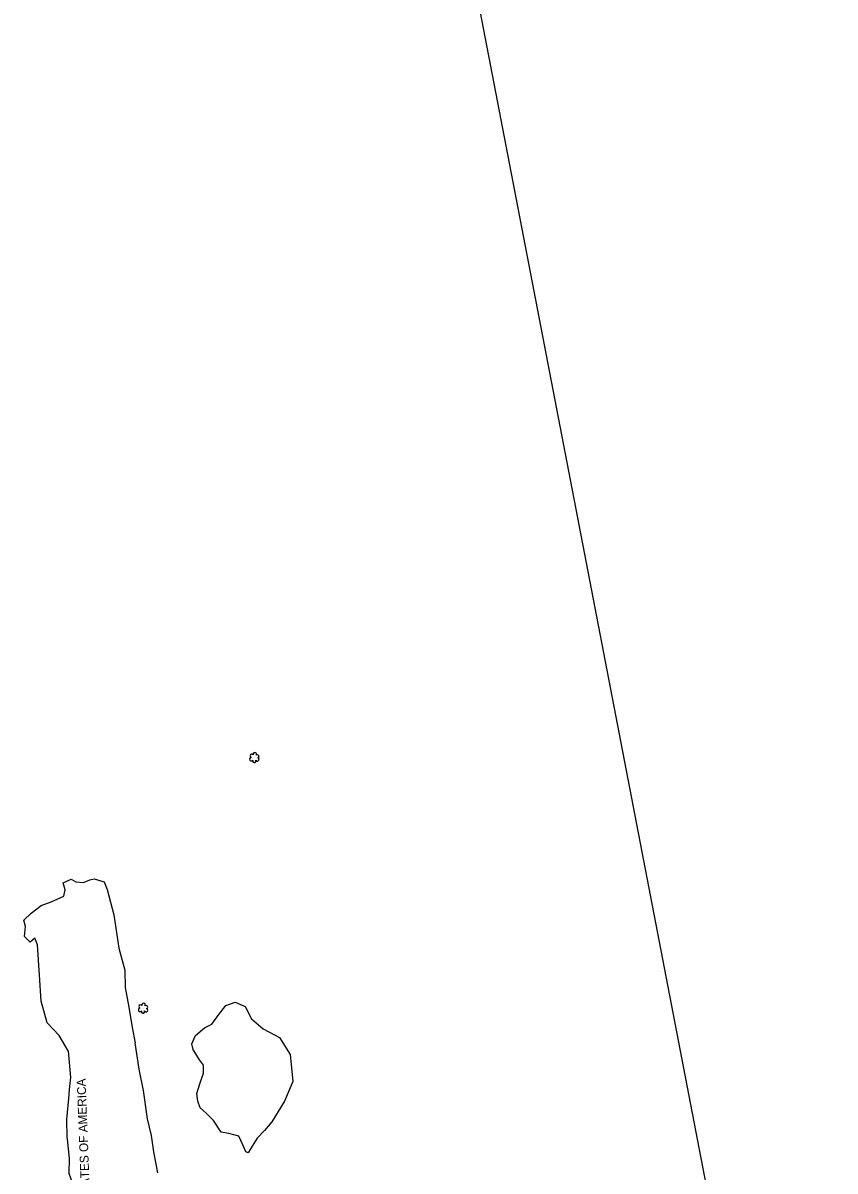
# Model space of a CAD drawing. Extents: x 3040896 to 3051146, y 687568 to 732976.
# Drawn here: x 3044725 to 3045185, y 720970 to 721620 of the extents above; entities that cross this region are included whole.
import ezdxf

# ---------------------------------------------------------------- set-up
doc = ezdxf.new("R2010")
doc.units = 0
for name, color, linetype in [('Exist Hydro Stream or Body of Water', 7, 'Continuous'), ('Exist Other Culture Area Outline', 7, 'Continuous'), ('Exist Property Owner Text', 7, 'Continuous'), ('Exist Right of Way Line', 7, 'Continuous'), ('Exist Vegetation Hedge Row', 7, 'Continuous'), ('Exist Vegetation Shrub CELL', 7, 'Continuous')]:
    doc.layers.add(name, color=color, linetype=linetype)

msp = doc.modelspace()

# ---------------------------------------------------------------- linework, layer by layer
at = {"layer": 'Exist Hydro Stream or Body of Water'}
msp.add_lwpolyline([(3045185.23, 720582.75), (3044984.04, 721626.98)], dxfattribs=at)
at = {"layer": 'Exist Other Culture Area Outline'}
for points in [[(3044750.66, 721037.77), (3044745.53, 721046.47), (3044738.7, 721053.71), (3044735.37, 721065.95), (3044734.36, 721080.77), (3044733.23, 721097.94), (3044731.81, 721101.59), (3044729.09, 721099.39), (3044725.8, 721102.64), (3044726.38, 721108.26), (3044725.47, 721111.89), (3044729.71, 721115.9), (3044735.23, 721120.18), (3044741.05, 721122.3), (3044748.25, 721125.44), (3044748.88, 721128.96), (3044747.87, 721133.02), (3044752.24, 721135.07), (3044754.92, 721133.47), (3044759.3, 721133.18), (3044762.82, 721134.62), (3044765.45, 721135.34), (3044771.06, 721133.62), (3044772.77, 721129.15), (3044776.57, 721114.84), (3044779.28, 721096.02), (3044782.67, 721083.5), (3044782.97, 721073.73), (3044785.08, 721062.61), (3044786.98, 721051.09), (3044788.5, 721042.3)], [(3044801.37, 720968.75), (3044799.17, 720980.54), (3044797.76, 720989.85), (3044795.65, 720999.28), (3044793.23, 721015.34), (3044790.95, 721027.37), (3044788.5, 721042.3)], [(3044750.66, 721037.77), (3044751.94, 721022.68), (3044751.17, 721015.81), (3044750.79, 721010.88)], [(3044750.79, 721010.88), (3044749.64, 720998.84), (3044749.92, 720988.69), (3044750.02, 720987.82)], [(3044750.02, 720987.82), (3044751.22, 720976.82), (3044751.09, 720968.46), (3044754.15, 720959.48), (3044758.65, 720950.19), (3044761.22, 720943), (3044762.69, 720937.14), (3044765.72, 720930.22), (3044767.02, 720924.45), (3044768.13, 720920), (3044766.35, 720917.08), (3044762.12, 720910.07), (3044766.48, 720901.78), (3044768.55, 720894.08), (3044772.4, 720891.43), (3044776.09, 720887.65), (3044777.24, 720885.61), (3044777.1, 720877.93), (3044778, 720870.11), (3044774.73, 720860.38), (3044774.01, 720853.67), (3044775.17, 720845.05), (3044774.62, 720836.21)]]:
    msp.add_lwpolyline(points, dxfattribs=at)
at = {"layer": 'Exist Right of Way Line'}
msp.add_arc((3042014.84, 719546.42), 2915.07, 12.13184, 29.6925, dxfattribs=at)
at = {"layer": 'Exist Vegetation Hedge Row'}
msp.add_lwpolyline([(3044825.09, 721032.77), (3044821.5, 721038.47), (3044820.72, 721041.78), (3044822.7, 721046.43), (3044827.8, 721050.93), (3044831.98, 721052.84), (3044835.48, 721057.62), (3044840.05, 721063.42), (3044845.18, 721065.45), (3044851, 721063), (3044854.51, 721055.94), (3044861.16, 721050.28), (3044870.46, 721045.42), (3044876.43, 721035.68), (3044877.87, 721020.48), (3044873.3, 721009.32), (3044866.06, 720997.54), (3044861.87, 720992.73), (3044857.7, 720988.38), (3044854, 720982.35), (3044852.64, 720980.07), (3044851.23, 720980.51), (3044849.66, 720984.56), (3044847.43, 720989.54), (3044841.67, 720990.88), (3044837.4, 720991.71), (3044833.08, 720998.33), (3044828.82, 721002.5), (3044825.48, 721005.46), (3044824.04, 721009.21), (3044823.61, 721013.69), (3044825.23, 721019.15), (3044827.36, 721025.19), (3044827.3, 721029.73), (3044825.09, 721032.77)], dxfattribs=at)
at = {"layer": 'Exist Vegetation Shrub CELL'}
for p, q in [((3044856.21, 721203.76), (3044856.21, 721203.76)), ((3044793.15, 721061.73), (3044793.15, 721061.73))]:
    msp.add_line(p, q, dxfattribs=at)
for centre, radius, start, end in [((3044854.41, 721203.06), 0.955, 95.10992, 327.95341), ((3044854.73, 721204.89), 0.968, 35.89076, 245.42165), ((3044856.09, 721202.08), 0.984, 151.27966, 21.38702), ((3044856.44, 721205.8), 0.99, 334.83907, 200.47174), ((3044857.85, 721202.83), 0.937, 204.99133, 73.46012), ((3044857.89, 721204.63), 0.929, 284.45672, 126.08612), ((3044793.38, 721063.78), 0.99, 334.83907, 200.47174), ((3044791.35, 721061.03), 0.955, 95.10992, 327.95341), ((3044791.66, 721062.86), 0.968, 35.89076, 245.42165), ((3044793.02, 721060.05), 0.984, 151.27966, 21.38702), ((3044794.78, 721060.81), 0.937, 204.99133, 73.46012), ((3044794.82, 721062.6), 0.929, 284.45672, 126.08612)]:
    msp.add_arc(centre, radius, start, end, dxfattribs=at)

# ---------------------------------------------------------------- texts
at = {"layer": 'Exist Property Owner Text'}
msp.add_text(' UNITED STATES OF AMERICA', height=5.0005, rotation=92.18002, dxfattribs=at).set_placement((3044764.18, 720924.15))

doc.saveas('drawing.dxf')
